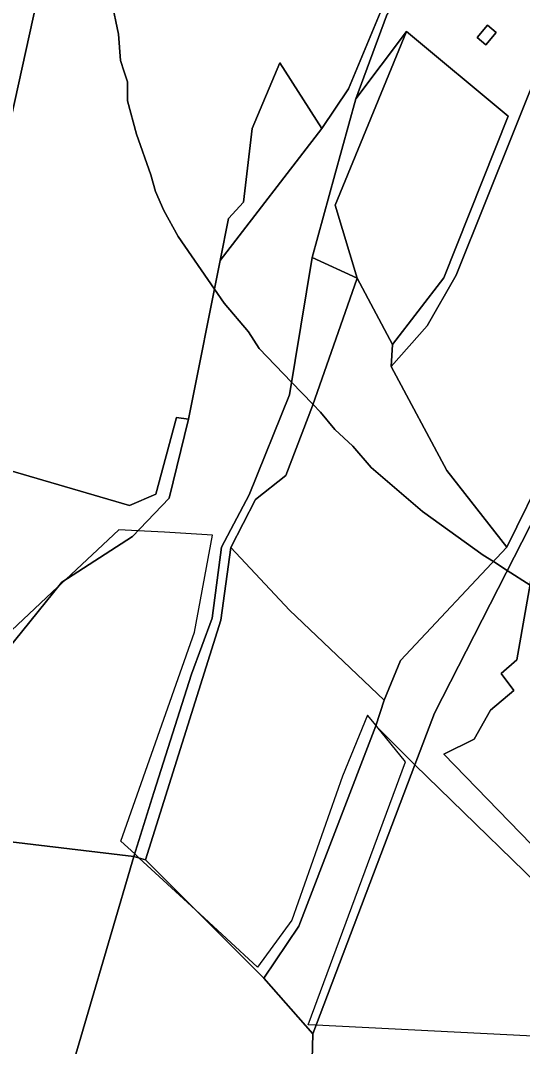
# Model space of a CAD drawing. Extents: x -477304 to -465429, y -1159113 to -1149210.
# Drawn here: x -470336.2 to -470157.2, y -1155976.9 to -1155610.6 of the extents above; entities that cross this region are included whole.
import ezdxf

# ---------------------------------------------------------------- set-up
doc = ezdxf.new("R2010")
doc.units = 0
for name, color, linetype in [('BPEJ_s', 7, 'Continuous'), ('ostatni_s', 7, 'Continuous'), ('PUPFL_s', 7, 'Continuous'), ('trav_porost_s', 7, 'Continuous')]:
    doc.layers.add(name, color=color, linetype=linetype)

msp = doc.modelspace()

# ---------------------------------------------------------------- linework, layer by layer
at = {"layer": 'BPEJ_s'}
for points in [[(-470303.78, -1155603.59), (-470301.23, -1155615.49), (-470300.59, -1155624.84), (-470299.23, -1155628.94), (-470298.05, -1155632.49), (-470298.05, -1155639.29), (-470294.86, -1155651.19), (-470289.75, -1155665.63), (-470288.06, -1155671.59), (-470285.08, -1155678.38), (-470279.99, -1155687.73), (-470267.05, -1155706.55), (-470263.62, -1155711.53), (-470254.91, -1155721.73), (-470251.09, -1155727.68), (-470239.51, -1155739.7), (-470231.91, -1155747.6), (-470229.2, -1155750.41), (-470224.1, -1155756.58), (-470217.73, -1155762.53), (-470211.14, -1155770.18), (-470192.87, -1155785.9), (-470171.2, -1155801.41), (-470167.57, -1155803.74), (-470162.59, -1155806.94), (-470154.49, -1155812.15)], [(-470267.05, -1155706.55), (-470279.99, -1155687.73), (-470285.08, -1155678.38), (-470288.06, -1155671.59), (-470289.75, -1155665.63), (-470294.86, -1155651.19), (-470298.05, -1155639.29), (-470298.05, -1155632.49), (-470299.23, -1155628.94), (-470300.59, -1155624.84), (-470301.23, -1155615.49), (-470303.78, -1155603.59)], [(-470154.49, -1155812.15), (-470162.59, -1155806.94), (-470167.57, -1155803.74), (-470171.2, -1155801.41), (-470192.87, -1155785.9), (-470211.14, -1155770.18), (-470217.73, -1155762.53), (-470224.1, -1155756.58), (-470229.2, -1155750.41), (-470231.91, -1155747.6), (-470239.51, -1155739.7), (-470251.09, -1155727.68), (-470254.91, -1155721.73), (-470263.62, -1155711.53), (-470267.05, -1155706.55)], [(-470120.54, -1155974.89), (-470230.78, -1155969.25), (-470233.64, -1155969.1), (-470198.94, -1155875.28), (-470209.12, -1155862.67), (-470209.42, -1155862.3), (-470212.43, -1155858.57), (-470221.43, -1155880.42), (-470239.42, -1155931.83), (-470251.64, -1155948.54), (-470273.85, -1155928.08), (-470293.89, -1155909.62), (-470295.5, -1155908.14), (-470300.48, -1155903.55), (-470274.13, -1155829.01), (-470267.7, -1155794.3), (-470284.92, -1155793.31), (-470294.37, -1155792.77), (-470301.12, -1155792.38), (-470320.02, -1155810.14), (-470322.86, -1155812.8), (-470343.53, -1155832.22)], [(-470120.54, -1155974.89), (-470230.78, -1155969.25), (-470233.64, -1155969.1), (-470198.94, -1155875.28), (-470209.12, -1155862.67), (-470209.42, -1155862.3), (-470212.43, -1155858.57), (-470221.43, -1155880.42), (-470239.42, -1155931.83), (-470251.64, -1155948.54), (-470273.85, -1155928.08), (-470293.89, -1155909.62), (-470295.5, -1155908.14), (-470300.48, -1155903.55), (-470274.13, -1155829.01), (-470267.7, -1155794.3), (-470284.92, -1155793.31), (-470294.37, -1155792.77), (-470301.12, -1155792.38), (-470320.02, -1155810.14), (-470322.86, -1155812.8), (-470343.53, -1155832.22)]]:
    msp.add_lwpolyline(points, dxfattribs=at)
at = {"layer": 'ostatni_s'}
for points in [[(-470166.61, -1155614.81), (-470170.29, -1155619.23), (-470173.36, -1155616.67), (-470169.68, -1155612.25)], [(-470232.12, -1155748.2), (-470241.61, -1155773.02), (-470252.45, -1155781.55), (-470261.17, -1155798.77), (-470264.76, -1155824.66), (-470291.62, -1155910.24), (-470295.8, -1155909.1), (-470288.64, -1155886.17), (-470275.23, -1155844.01), (-470267.84, -1155823.97), (-470264.52, -1155798.66), (-470254.62, -1155779.98), (-470240.26, -1155744.22), (-470232.17, -1155695.22), (-470216.16, -1155702.52)]]:
    msp.add_lwpolyline(points, close=True, dxfattribs=at)
at = {"layer": 'PUPFL_s'}
msp.add_lwpolyline([(-470205.68, -1155608.91), (-470216.64, -1155638.54), (-470224.14, -1155665.63), (-470232.17, -1155695.22), (-470240.26, -1155744.22), (-470254.62, -1155779.98), (-470264.52, -1155798.66), (-470267.84, -1155823.97), (-470275.23, -1155844.01), (-470288.64, -1155886.17), (-470295.8, -1155909.1), (-470401.69, -1155896.41), (-470385.95, -1155887), (-470369.3, -1155874.24), (-470355.67, -1155857.69), (-470341.29, -1155835.79), (-470321.48, -1155811.08), (-470296.28, -1155794.77), (-470283.24, -1155781.12), (-470276.25, -1155752.95), (-470265.01, -1155696.27), (-470228.8, -1155649.13), (-470219.26, -1155634.99), (-470207.95, -1155607.86)], dxfattribs=at)
for points in [[(-470297.39, -1155783.79), (-470288.01, -1155779.74), (-470280.55, -1155752.36), (-470276.25, -1155752.95), (-470283.24, -1155781.12), (-470296.28, -1155794.77), (-470321.48, -1155811.08), (-470341.29, -1155835.79), (-470358.38, -1155829.31), (-470364.86, -1155806.92), (-470378.97, -1155802.62), (-470369.29, -1155763.02), (-470359.04, -1155730.81), (-470366.16, -1155763.6)], [(-470200.71, -1155839.13), (-470162.79, -1155798.64), (-470148.32, -1155769.33), (-470131.3, -1155741.63), (-470127.75, -1155741.56), (-470144.74, -1155769.32), (-470148.87, -1155780.08), (-470188.61, -1155857.9), (-470195.59, -1155876.32), (-470209.44, -1155862.35), (-470206.54, -1155853.19)], [(-470236.9, -1155933.91), (-470249.48, -1155952.54), (-470291.62, -1155910.24), (-470264.76, -1155824.66), (-470261.17, -1155798.77), (-470240.23, -1155821.11), (-470206.54, -1155853.19), (-470209.44, -1155862.35)], [(-470231.94, -1155972.31), (-470249.48, -1155952.54), (-470236.9, -1155933.91), (-470209.44, -1155862.35), (-470195.59, -1155876.32)], [(-470130.76, -1156278.21), (-470135.7, -1156284.83), (-470140.47, -1156281.85), (-470187.08, -1156252.74), (-470238.55, -1156222.7), (-470236.24, -1156139.5), (-470234.09, -1156054.06), (-470231.94, -1155972.31), (-470195.59, -1155876.32), (-470139.11, -1155931.29), (-470128.13, -1155956), (-470087.66, -1156047.11), (-470094.44, -1156071.74), (-470105.35, -1156084.56), (-470097.72, -1156123.01), (-470087.25, -1156146.79), (-470150.13, -1156181.18)], [(-470438.59, -1156010.05), (-470434.03, -1155981.16), (-470431.41, -1155971.51), (-470426.04, -1155951.63), (-470418.22, -1155922.68), (-470412.32, -1155900.86), (-470410.78, -1155895.2), (-470401.69, -1155896.41), (-470295.8, -1155909.1), (-470312.7, -1155966.67), (-470330.46, -1156027.15), (-470350.23, -1156083.78), (-470366.71, -1156130.98), (-470387.92, -1156191.78), (-470455.71, -1156141.01), (-470451.51, -1156107.08), (-470446.47, -1156066.6), (-470442.63, -1156035.73), (-470440.46, -1156021.9)], [(-470301.95, -1156255.77), (-470387.92, -1156191.78), (-470366.71, -1156130.98), (-470350.23, -1156083.78), (-470330.46, -1156027.15), (-470312.7, -1155966.67), (-470295.8, -1155909.1), (-470291.62, -1155910.24), (-470249.48, -1155952.54), (-470231.94, -1155972.31), (-470234.09, -1156054.06), (-470236.24, -1156139.5), (-470238.55, -1156222.7), (-470242.57, -1156266.8), (-470264.22, -1156253.97)]]:
    msp.add_lwpolyline(points, close=True, dxfattribs=at)
at = {"layer": 'trav_porost_s'}
for points in [[(-470384.92, -1155679.82), (-470387.53, -1155662.94), (-470379.3, -1155644.47), (-470362.95, -1155607.7), (-470347.22, -1155570.81), (-470335.85, -1155544.31), (-470336.47, -1155560.9), (-470323.16, -1155568.4), (-470326.35, -1155585.16), (-470342.27, -1155657.73), (-470359.04, -1155730.81), (-470372.21, -1155726.03)], [(-470143.3, -1155613.83), (-470149.05, -1155622.27), (-470180.78, -1155701.46), (-470191.22, -1155719.55), (-470204, -1155734.13), (-470203.51, -1155726.22), (-470185.24, -1155702.44), (-470162.32, -1155644.77), (-470198.54, -1155614.53), (-470216.64, -1155638.54), (-470205.68, -1155608.91), (-470193.08, -1155587.83), (-470172.8, -1155591.54)], [(-470070.65, -1155633.83), (-470103.69, -1155693.79), (-470131.3, -1155741.63), (-470148.32, -1155769.33), (-470162.79, -1155798.64), (-470184.14, -1155771.26), (-470204, -1155734.13), (-470191.22, -1155719.55), (-470180.78, -1155701.46), (-470149.05, -1155622.27), (-470143.3, -1155613.83), (-470130.41, -1155594.9), (-470102.72, -1155614.65)], [(-470173.36, -1155616.67), (-470170.29, -1155619.23), (-470166.61, -1155614.81), (-470169.68, -1155612.25)], [(-470224.14, -1155665.63), (-470216.64, -1155638.54), (-470198.54, -1155614.53), (-470223.97, -1155676.5), (-470216.16, -1155702.52), (-470232.17, -1155695.22)], [(-470216.16, -1155702.52), (-470223.97, -1155676.5), (-470198.54, -1155614.53), (-470162.32, -1155644.77), (-470185.24, -1155702.44), (-470203.51, -1155726.22)], [(-470243.67, -1155625.75), (-470228.8, -1155649.13), (-470265.01, -1155696.27), (-470262.02, -1155681.21), (-470256.71, -1155675.4), (-470253.55, -1155649.18)], [(-470216.16, -1155702.52), (-470203.51, -1155726.22), (-470204, -1155734.13), (-470184.14, -1155771.26), (-470162.79, -1155798.64), (-470200.71, -1155839.13), (-470206.54, -1155853.19), (-470240.23, -1155821.11), (-470261.17, -1155798.77), (-470252.45, -1155781.55), (-470241.61, -1155773.02), (-470232.12, -1155748.2)], [(-470185.26, -1155872.49), (-470174.41, -1155867.2), (-470168.63, -1155856.85), (-470160.24, -1155849.83), (-470164.81, -1155843.69), (-470159.17, -1155838.84), (-470148.87, -1155780.08), (-470137.95, -1155773.84), (-470105.97, -1155813.04), (-470109.55, -1155825.38), (-470106.91, -1155826.21), (-470107.35, -1155833.97), (-470111.56, -1155852.94), (-470112.93, -1155894.18), (-470134.59, -1155924.72)], [(-470159.17, -1155838.84), (-470164.81, -1155843.69), (-470160.24, -1155849.83), (-470168.63, -1155856.85), (-470174.41, -1155867.2), (-470185.26, -1155872.49), (-470134.59, -1155924.72), (-470112.93, -1155894.18), (-470111.56, -1155852.94), (-470110.57, -1155903.38), (-470130.77, -1155925.08), (-470139.11, -1155931.29), (-470195.59, -1155876.32), (-470188.61, -1155857.9), (-470148.87, -1155780.08)]]:
    msp.add_lwpolyline(points, close=True, dxfattribs=at)
msp.add_lwpolyline([(-470207.95, -1155607.86), (-470219.26, -1155634.99), (-470228.8, -1155649.13), (-470243.67, -1155625.75), (-470253.55, -1155649.18), (-470256.71, -1155675.4), (-470262.02, -1155681.21), (-470265.01, -1155696.27), (-470276.25, -1155752.95), (-470280.55, -1155752.36), (-470288.01, -1155779.74), (-470297.39, -1155783.79), (-470366.16, -1155763.6), (-470359.04, -1155730.81), (-470342.27, -1155657.73), (-470326.35, -1155585.16)], dxfattribs=at)

doc.saveas('drawing.dxf')
